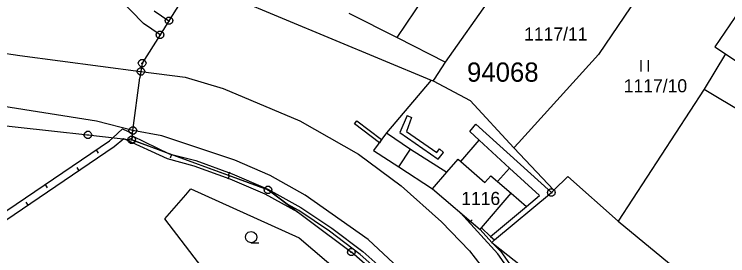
# Model space of a CAD drawing. Extents: x -806774 to -803680, y -1151731 to -1150053.
# Drawn here: x -804116.6 to -804023.9, y -1150193.4 to -1150162 of the extents above; entities that cross this region are included whole.
import ezdxf

# ---------------------------------------------------------------- set-up
doc = ezdxf.new("R2010")
doc.units = 0
for name, color, linetype in [('1', 7, 'Continuous'), ('11', 7, 'Continuous'), ('12', 7, 'Continuous'), ('13', 7, 'Continuous'), ('2', 7, 'Continuous'), ('3', 7, 'Continuous'), ('4', 7, 'Continuous'), ('8', 7, 'Continuous')]:
    doc.layers.add(name, color=color, linetype=linetype)

msp = doc.modelspace()

# ---------------------------------------------------------------- linework, layer by layer
at = {"layer": '1'}
for p, q in [((-804066.84, -1150165.08), (-804053.51, -1150144.98)), ((-804060.58, -1150168.28), (-804047.21, -1150149.2)), ((-804099.79, -1150163.22), (-804106.66, -1150156.14)), ((-804019.32, -1150156.96), (-804025.61, -1150166.26)), ((-804093.26, -1150157.74), (-804096.48, -1150162.88)), ((-804093.26, -1150157.74), (-804062.46, -1150170.59)), ((-804033.97, -1150157.29), (-804040.72, -1150167.26)), ((-804098.41, -1150161.58), (-804096.48, -1150162.88)), ((-804073.11, -1150161.88), (-804066.84, -1150165.08)), ((-804097.64, -1150164.73), (-804099.79, -1150163.22)), ((-804096.48, -1150162.88), (-804097.64, -1150164.73)), ((-804133.78, -1150164.6), (-804115.82, -1150167.42)), ((-804097.64, -1150164.73), (-804099.95, -1150168.4)), ((-804066.84, -1150165.08), (-804060.58, -1150168.28)), ((-804025.61, -1150166.26), (-804024.23, -1150167.19)), ((-804024.23, -1150167.19), (-804027, -1150171.78)), ((-804024.23, -1150167.19), (-804013.26, -1150174.62)), ((-804115.82, -1150167.42), (-804100.12, -1150169.48)), ((-804040.72, -1150167.26), (-804051.11, -1150178.76)), ((-804099.95, -1150168.4), (-804100.12, -1150169.48)), ((-804062.03, -1150170.48), (-804060.58, -1150168.28)), ((-804100.12, -1150169.48), (-804100.25, -1150170.3)), ((-804100.12, -1150169.48), (-804094.37, -1150170.24)), ((-804101.16, -1150177.16), (-804100.25, -1150170.3)), ((-804094.37, -1150170.24), (-804089.43, -1150171.71)), ((-804062.46, -1150170.59), (-804068.24, -1150177.47)), ((-804062.46, -1150170.59), (-804062.18, -1150170.71)), ((-804062.18, -1150170.71), (-804062.03, -1150170.48)), ((-804062.18, -1150170.71), (-804057.4, -1150173.24)), ((-804105.89, -1150175.94), (-804137.01, -1150171.02)), ((-804089.43, -1150171.71), (-804079.51, -1150175.9)), ((-804027, -1150171.78), (-804038.18, -1150188.96)), ((-804027, -1150171.78), (-804001.24, -1150187.2)), ((-804051.69, -1150179.4), (-804057.4, -1150173.24)), ((-804101.16, -1150177.16), (-804105.89, -1150175.94)), ((-804079.51, -1150175.9), (-804071.89, -1150180.23)), ((-804101.32, -1150178.37), (-804101.16, -1150177.16)), ((-804097.39, -1150177.83), (-804101.16, -1150177.16)), ((-804087.92, -1150181.03), (-804097.39, -1150177.83)), ((-804068.24, -1150177.47), (-804069.91, -1150179.77)), ((-804101.32, -1150178.37), (-804083.61, -1150184.89)), ((-804051.11, -1150178.76), (-804051.69, -1150179.4)), ((-804069.91, -1150179.77), (-804066.66, -1150181.88)), ((-804051.69, -1150179.4), (-804046.51, -1150184.91)), ((-804083.36, -1150183), (-804087.92, -1150181.03)), ((-804071.89, -1150180.23), (-804066.34, -1150184.33)), ((-804066.66, -1150181.88), (-804062.29, -1150184.74)), ((-804078.78, -1150185.56), (-804083.36, -1150183)), ((-804046.51, -1150184.91), (-804044.69, -1150183.13)), ((-804044.69, -1150183.13), (-804038.18, -1150188.96)), ((-804094.29, -1150185.5), (-804093.63, -1150184.74)), ((-804093.63, -1150184.74), (-804079.56, -1150191.12)), ((-804066.34, -1150184.33), (-804061.09, -1150189.04)), ((-804062.29, -1150184.74), (-804056.08, -1150190.02)), ((-804097.02, -1150188.64), (-804094.29, -1150185.5)), ((-804083.61, -1150184.89), (-804072.79, -1150192.97)), ((-804070.61, -1150191.34), (-804078.78, -1150185.56)), ((-804054.22, -1150191.39), (-804046.83, -1150185.22)), ((-804046.83, -1150185.22), (-804046.51, -1150184.91)), ((-804087, -1150201.67), (-804097.02, -1150188.64)), ((-804061.09, -1150189.04), (-804057.45, -1150192.8)), ((-804038.18, -1150188.96), (-804014.54, -1150208.35)), ((-804056.08, -1150190.02), (-804054.55, -1150191.72)), ((-804079.56, -1150191.12), (-804068.34, -1150200.69)), ((-804066.7, -1150195.01), (-804070.61, -1150191.34)), ((-804054.22, -1150191.39), (-804054.55, -1150191.72)), ((-804054.55, -1150191.72), (-804048.14, -1150196.79)), ((-804065.96, -1150198.88), (-804072.79, -1150192.97)), ((-804057.45, -1150192.8), (-804044.6, -1150209.37))]:
    msp.add_line(p, q, dxfattribs=at)
msp.add_lwpolyline([(-804135.36, -1150174.61), (-804107, -1150177.74), (-804101.32, -1150178.37)], dxfattribs=at)
at = {"layer": '12'}
for p, q in [((-804019.32, -1150156.96), (-804025.61, -1150166.26)), ((-804025.61, -1150166.26), (-804024.23, -1150167.19)), ((-804024.23, -1150167.19), (-804013.26, -1150174.62))]:
    msp.add_line(p, q, dxfattribs=at)
at = {"layer": '13'}
for p, q in [((-804072.38, -1150176.28), (-804072.08, -1150175.88)), ((-804069.17, -1150178.75), (-804072.38, -1150176.28)), ((-804072.08, -1150175.88), (-804068.87, -1150178.34)), ((-804103.76, -1150178.1), (-804102.51, -1150176.94)), ((-804102.51, -1150176.94), (-804101.21, -1150177.56)), ((-804104.21, -1150178.51), (-804103.76, -1150178.1)), ((-804102.34, -1150178.26), (-804103.58, -1150179.29)), ((-804096.69, -1150180.85), (-804102.34, -1150178.26)), ((-804101.69, -1150178.558), (-804101.481, -1150178.104)), ((-804101.21, -1150177.56), (-804101.32, -1150178.37)), ((-804101.25, -1150177.83), (-804096.44, -1150180.17)), ((-804123.73, -1150191.76), (-804104.21, -1150178.51)), ((-804101.32, -1150178.37), (-804083.61, -1150184.89)), ((-804068.87, -1150178.34), (-804069.17, -1150178.75)), ((-804103.58, -1150179.29), (-804123.69, -1150192.94)), ((-804105.941, -1150179.685), (-804105.66, -1150180.099)), ((-804093.2, -1150181.79), (-804096.69, -1150180.85)), ((-804096.44, -1150180.17), (-804092.97, -1150181.07)), ((-804083.61, -1150184.89), (-804096.44, -1150180.17)), ((-804096.159, -1150180.27), (-804096.332, -1150180.739)), ((-804092.97, -1150181.07), (-804088.28, -1150182.79)), ((-804108.131, -1150182.379), (-804108.412, -1150181.965)), ((-804088.55, -1150183.49), (-804093.2, -1150181.79)), ((-804088.772, -1150182.991), (-804088.599, -1150182.522)), ((-804088.28, -1150182.79), (-804083.65, -1150184.77)), ((-804088.651, -1150183.034), (-804088.824, -1150183.503)), ((-804083.97, -1150185.45), (-804088.55, -1150183.49)), ((-804112.56, -1150184.178), (-804112.28, -1150184.592)), ((-804083.65, -1150184.77), (-804079.38, -1150187.15)), ((-804079.75, -1150187.77), (-804083.97, -1150185.45)), ((-804081.13, -1150186.74), (-804083.61, -1150184.89)), ((-804083.61, -1150184.89), (-804079.75, -1150187.77)), ((-804114.75, -1150186.872), (-804115.031, -1150186.458)), ((-804079.64, -1150187.57), (-804081.13, -1150186.74)), ((-804075.62, -1150190.25), (-804079.64, -1150187.57)), ((-804079.38, -1150187.15), (-804075.34, -1150189.85)), ((-804053.8, -1150193.2), (-804058.64, -1150187.84)), ((-804058.64, -1150187.84), (-804056.08, -1150190.02)), ((-804057.486, -1150189.118), (-804057.115, -1150188.783)), ((-804071.65, -1150193.26), (-804075.62, -1150190.25)), ((-804075.34, -1150189.85), (-804071.33, -1150192.88)), ((-804056.08, -1150190.02), (-804054.55, -1150191.72)), ((-804054.55, -1150191.72), (-804053.42, -1150192.88)), ((-804071.33, -1150192.88), (-804067.66, -1150196.11)), ((-804053.42, -1150192.88), (-804047.25, -1150201.49)), ((-804068.02, -1150196.47), (-804071.65, -1150193.26)), ((-804047.67, -1150201.77), (-804053.8, -1150193.2))]:
    msp.add_line(p, q, dxfattribs=at)
msp.add_lwpolyline([(-804096.44, -1150180.17), (-804101.32, -1150178.37), (-804101.25, -1150177.83)], dxfattribs=at)
at = {"layer": '3'}
for p, q in [((-804035.22, -1150167.99), (-804035.22, -1150169.49)), ((-804034.22, -1150169.49), (-804034.22, -1150167.99))]:
    msp.add_line(p, q, dxfattribs=at)
msp.add_lwpolyline([(-804085.81, -1150191.75), (-804086.19, -1150191.65), (-804086.46, -1150191.38), (-804086.56, -1150191.01), (-804086.46, -1150190.64), (-804086.19, -1150190.37), (-804085.82, -1150190.27), (-804085.45, -1150190.37), (-804085.18, -1150190.64), (-804085.08, -1150191.02), (-804085.18, -1150191.4), (-804085.45, -1150191.67), (-804085.83, -1150191.77), (-804084.83, -1150191.77)], dxfattribs=at)
at = {"layer": '4'}
for p, q in [((-804065.57, -1150175.21), (-804066.5, -1150177.43)), ((-804064.99, -1150175.45), (-804065.64, -1150177.28)), ((-804065.57, -1150175.21), (-804064.99, -1150175.45)), ((-804057.42, -1150177.27), (-804056.64, -1150176.34)), ((-804056.64, -1150176.34), (-804046.83, -1150185.22)), ((-804065.64, -1150177.28), (-804061.7, -1150180.03)), ((-804056.23, -1150178.4), (-804057.42, -1150177.27)), ((-804068.24, -1150177.47), (-804065.14, -1150179.57)), ((-804066.5, -1150177.43), (-804061.55, -1150180.89)), ((-804058.61, -1150181.19), (-804056.23, -1150178.4)), ((-804052.26, -1150182.05), (-804056.23, -1150178.4)), ((-804066.66, -1150181.88), (-804065.14, -1150179.57)), ((-804065.14, -1150179.57), (-804060.41, -1150182.59)), ((-804061.7, -1150180.03), (-804061.36, -1150179.54)), ((-804061.55, -1150180.89), (-804060.83, -1150180)), ((-804061.36, -1150179.54), (-804060.83, -1150180)), ((-804060.41, -1150182.59), (-804058.95, -1150180.9)), ((-804058.95, -1150180.9), (-804058.61, -1150181.19)), ((-804058.61, -1150181.19), (-804055.46, -1150183.9)), ((-804062.29, -1150184.74), (-804060.41, -1150182.59)), ((-804053.83, -1150183.79), (-804052.26, -1150182.05)), ((-804052.26, -1150182.05), (-804048.38, -1150185.61)), ((-804055.46, -1150183.9), (-804054.71, -1150183.03)), ((-804054.71, -1150183.03), (-804053.83, -1150183.79)), ((-804053.83, -1150183.79), (-804052.04, -1150185.32)), ((-804055.9, -1150189.81), (-804052.04, -1150185.32)), ((-804052.04, -1150185.32), (-804050.07, -1150187.02)), ((-804050.07, -1150187.02), (-804048.38, -1150185.61)), ((-804054.72, -1150190.92), (-804050.07, -1150187.02)), ((-804056.08, -1150190.02), (-804055.9, -1150189.81)), ((-804055.9, -1150189.81), (-804054.72, -1150190.92)), ((-804054.72, -1150190.92), (-804054.22, -1150191.39))]:
    msp.add_line(p, q, dxfattribs=at)
at = {"layer": '8'}
for p, q in [((-804096.6, -1150162.88), (-804096.36, -1150162.88)), ((-804097.76, -1150164.73), (-804097.52, -1150164.73)), ((-804100.07, -1150168.4), (-804099.83, -1150168.4)), ((-804100.24, -1150169.48), (-804100, -1150169.48)), ((-804101.28, -1150177.16), (-804101.04, -1150177.16)), ((-804107.12, -1150177.74), (-804106.88, -1150177.74)), ((-804101.44, -1150178.369), (-804101.2, -1150178.371)), ((-804101.44, -1150178.37), (-804101.2, -1150178.37)), ((-804083.73, -1150184.89), (-804083.49, -1150184.89)), ((-804046.95, -1150185.22), (-804046.71, -1150185.22)), ((-804072.91, -1150192.97), (-804072.67, -1150192.97))]:
    msp.add_line(p, q, dxfattribs=at)
for points in [[(-804096.33, -1150162.4), (-804096.08, -1150162.58), (-804095.98, -1150162.87), (-804096.08, -1150163.16), (-804096.33, -1150163.34), (-804096.64, -1150163.34), (-804096.89, -1150163.16), (-804096.99, -1150162.87), (-804096.89, -1150162.58), (-804096.64, -1150162.4)], [(-804097.49, -1150164.25), (-804097.24, -1150164.43), (-804097.14, -1150164.72), (-804097.24, -1150165.01), (-804097.49, -1150165.19), (-804097.8, -1150165.19), (-804098.05, -1150165.01), (-804098.15, -1150164.72), (-804098.05, -1150164.43), (-804097.8, -1150164.25)], [(-804099.8, -1150167.92), (-804099.55, -1150168.1), (-804099.45, -1150168.39), (-804099.55, -1150168.68), (-804099.8, -1150168.86), (-804100.11, -1150168.86), (-804100.36, -1150168.68), (-804100.46, -1150168.39), (-804100.36, -1150168.1), (-804100.11, -1150167.92)], [(-804099.97, -1150169), (-804099.72, -1150169.18), (-804099.62, -1150169.47), (-804099.72, -1150169.76), (-804099.97, -1150169.94), (-804100.28, -1150169.94), (-804100.53, -1150169.76), (-804100.63, -1150169.47), (-804100.53, -1150169.18), (-804100.28, -1150169)], [(-804106.85, -1150177.26), (-804106.6, -1150177.44), (-804106.5, -1150177.73), (-804106.6, -1150178.02), (-804106.85, -1150178.2), (-804107.16, -1150178.2), (-804107.41, -1150178.02), (-804107.51, -1150177.73), (-804107.41, -1150177.44), (-804107.16, -1150177.26)], [(-804101.01, -1150176.68), (-804100.76, -1150176.86), (-804100.66, -1150177.15), (-804100.76, -1150177.44), (-804101.01, -1150177.62), (-804101.32, -1150177.62), (-804101.57, -1150177.44), (-804101.67, -1150177.15), (-804101.57, -1150176.86), (-804101.32, -1150176.68)], [(-804101.168, -1150177.891), (-804100.918, -1150178.072), (-804100.82, -1150178.363), (-804100.921, -1150178.652), (-804101.172, -1150178.831), (-804101.482, -1150178.829), (-804101.731, -1150178.648), (-804101.83, -1150178.357), (-804101.728, -1150178.068), (-804101.478, -1150177.889)], [(-804101.17, -1150177.89), (-804100.92, -1150178.07), (-804100.82, -1150178.36), (-804100.92, -1150178.65), (-804101.17, -1150178.83), (-804101.48, -1150178.83), (-804101.73, -1150178.65), (-804101.83, -1150178.36), (-804101.73, -1150178.07), (-804101.48, -1150177.89)], [(-804083.46, -1150184.41), (-804083.21, -1150184.59), (-804083.11, -1150184.88), (-804083.21, -1150185.17), (-804083.46, -1150185.35), (-804083.77, -1150185.35), (-804084.02, -1150185.17), (-804084.12, -1150184.88), (-804084.02, -1150184.59), (-804083.77, -1150184.41)], [(-804046.68, -1150184.74), (-804046.43, -1150184.92), (-804046.33, -1150185.21), (-804046.43, -1150185.5), (-804046.68, -1150185.68), (-804046.99, -1150185.68), (-804047.24, -1150185.5), (-804047.34, -1150185.21), (-804047.24, -1150184.92), (-804046.99, -1150184.74)], [(-804072.64, -1150192.49), (-804072.39, -1150192.67), (-804072.29, -1150192.96), (-804072.39, -1150193.25), (-804072.64, -1150193.43), (-804072.95, -1150193.43), (-804073.2, -1150193.25), (-804073.3, -1150192.96), (-804073.2, -1150192.67), (-804072.95, -1150192.49)]]:
    msp.add_lwpolyline(points, close=True, dxfattribs=at)

# ---------------------------------------------------------------- texts
at = {"layer": '11'}
msp.add_text('94068', height=2.5, dxfattribs=at).set_placement((-804057.791, -1150170.811))
at = {"layer": '2'}
for s, p in [('1117/11', (-804050.377, -1150165.46)), ('1117/10', (-804037.437, -1150172.19)), ('1116', (-804058.539, -1150186.84))]:
    msp.add_text(s, height=1.7, dxfattribs=at).set_placement(p)

doc.saveas('drawing.dxf')
